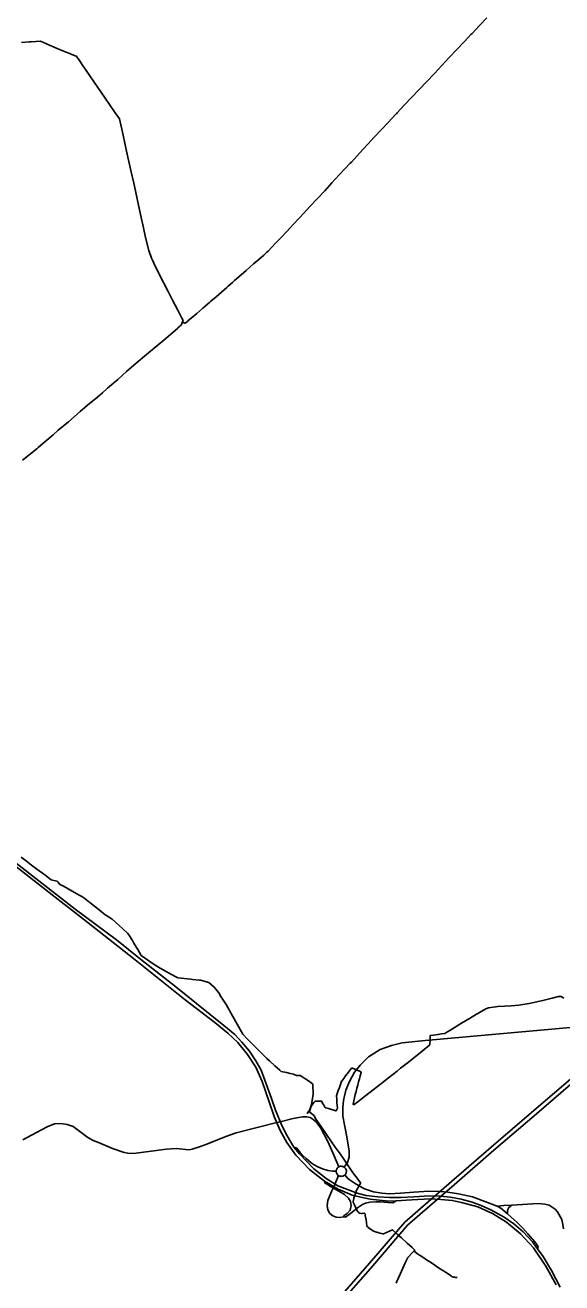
# Model space of a CAD drawing. Extents: x -789162 to -606354, y -1062736 to -945481.
# Drawn here: x -692232 to -690268, y -971363 to -966764 of the extents above; entities that cross this region are included whole.
import ezdxf

# ---------------------------------------------------------------- set-up
doc = ezdxf.new("R2010")
doc.units = 0
for name, color, linetype in [('_SIRSI VZTAHY_ELEKTRICKE VEDENI VN 110 kV S', 7, 'Continuous'), ('_SIRSI VZTAHY_SILNICE I TRIDY_STAV', 7, 'Continuous'), ('_SIRSI VZTAHY_SILNICE III TRIDY_STAV', 7, 'Continuous'), ('_SIRSI VZTAHY_VTL PLYNOVOD', 7, 'Continuous')]:
    doc.layers.add(name, color=color, linetype=linetype)

msp = doc.modelspace()

# ---------------------------------------------------------------- linework, layer by layer
at = {"layer": '_SIRSI VZTAHY_ELEKTRICKE VEDENI VN 110 kV S'}
for points in [[(-691654, -974325.2), (-691684.5, -974123.2), (-691714.6, -973919.6), (-691706.3, -973746.3), (-691701.1, -973590.5), (-691694.9, -973402.6), (-691684.5, -973188.8), (-691676, -972968), (-691666.6, -972755.5), (-691656.7, -972525.1), (-691647.3, -972300.7), (-691636.5, -972063.9), (-691523.3, -971929.5), (-691402.9, -971790), (-691238.3, -971599.1), (-691103.7, -971442), (-690971.6, -971291), (-690843.1, -971140.7), (-690672.6, -970992.5), (-690527, -970866.1), (-690371.3, -970732.9), (-690219.4, -970602.8), (-690011.1, -970421.7), (-690009, -970421.3)], [(-691640.9, -974324.5), (-691669.7, -974121), (-691699.6, -973918.8), (-691691.3, -973746.9), (-691686.1, -973591), (-691679.9, -973403.1), (-691669.5, -973189.4), (-691661, -972968.6), (-691651.6, -972756.1), (-691641.7, -972525.7), (-691632.3, -972301.3), (-691621.7, -972069.7), (-691511.9, -971939.2), (-691391.5, -971799.7), (-691226.9, -971608.8), (-691092.3, -971451.8), (-690960.2, -971300.8), (-690832.5, -971151.3), (-690662.7, -971003.8), (-690517.2, -970877.4), (-690361.4, -970744.2), (-690209.6, -970614.1), (-690004.1, -970435.5)]]:
    msp.add_lwpolyline(points, dxfattribs=at)
at = {"layer": '_SIRSI VZTAHY_SILNICE I TRIDY_STAV'}
for points in [[(-691249, -970865.8), (-691274, -970825.2), (-691293.3, -970787.7), (-691315.8, -970730.9), (-691331, -970688.5), (-691354.8, -970621.1), (-691368.7, -970585.3), (-691387.9, -970550.3), (-691411.7, -970515.2), (-691438.8, -970482.1), (-691464.6, -970454.4), (-691504.9, -970421.3), (-691604.8, -970340.6), (-691680.8, -970280.1), (-691809.8, -970178.7), (-691897.9, -970108.4), (-692048.8, -969996.2), (-692253.7, -969835.9), (-692587.1, -969584.5), (-692747.8, -969462.8)], [(-692669.1, -969535.4), (-692630.1, -969564.7), (-692567.9, -969612.3), (-692497.8, -969665.9), (-692390, -969747.9), (-692256.4, -969847.8), (-692133.1, -969943.8), (-692018.5, -970033.3), (-691835.2, -970176.8), (-691646.4, -970327.1), (-691538.7, -970410.7), (-691491.1, -970449.1), (-691453.4, -970484.1), (-691419, -970527.1), (-691388.5, -970573.4), (-691364.7, -970626.3), (-691338.9, -970701.1), (-691321.1, -970754), (-691299.2, -970804.9), (-691274.8, -970849.3), (-691241.7, -970896.2), (-691191.4, -970948.5), (-691136.5, -970990.8)], [(-691064.3, -970940.1), (-691052.4, -970922.3), (-691046.8, -970903.5), (-691046.8, -970879.8), (-691056.6, -970822.1), (-691063.9, -970785.2), (-691069.1, -970753.6), (-691069.4, -970721.9), (-691067, -970695.5), (-691058.3, -970657.6), (-691045.4, -970626), (-691026.7, -970592.6), (-691006.5, -970566.5), (-690975.5, -970535.9), (-690932.8, -970509.8), (-690891.7, -970494.1), (-690852.8, -970485.4), (-690767.9, -970476.1), (-690046.6, -970411.6)], [(-690357.5, -971237.8), (-690376, -971212.8), (-690410.2, -971176), (-690444, -971146.9), (-690479, -971121.8), (-690528, -971095.3), (-690563, -971079.4), (-690596.8, -971067.5), (-690637.1, -971056.3), (-690675.8, -971049.1), (-690712.2, -971045.3), (-690752.2, -971044.7), (-690810.4, -971047.7), (-690857.4, -971050), (-690898.4, -971051), (-690941.4, -971048.4), (-690984.4, -971043.1), (-691016.8, -971035.1), (-691088.2, -971007.3), (-691130.6, -970980.9), (-691176.2, -970945.2), (-691228.2, -970890.7), (-691249, -970865.8)], [(-691094.2, -970954.7), (-691105.8, -970954.6), (-691124.1, -970951.8), (-691143.6, -970945.9), (-691160.8, -970938.9), (-691174, -970931.5), (-691185.6, -970923.5), (-691203.5, -970907.7), (-691216.1, -970896.5), (-691225.8, -970885.6), (-691233.1, -970876.6), (-691239.3, -970868.9), (-691249, -970865.8)], [(-691084.2, -970938.2), (-691086.7, -970939.7), (-691088.9, -970941.6), (-691090.7, -970943.8), (-691092.2, -970946.3), (-691093.3, -970949), (-691094, -970951.8), (-691094.2, -970954.7)], [(-691094.2, -970954.7), (-691094, -970957.6), (-691093.3, -970960.4), (-691092.2, -970963), (-691090.6, -970965.5), (-691088.8, -970967.7), (-691086, -970970.5)], [(-691066.8, -970938.4), (-691069.2, -970937.3), (-691072.2, -970936.5), (-691075.3, -970936.1), (-691078.3, -970936.3), (-691081.3, -970937), (-691084.2, -970938.2)], [(-691062.8, -970967.8), (-691060.8, -970965.8), (-691059.1, -970963.4), (-691057.8, -970960.8), (-691057, -970958), (-691056.7, -970955.1), (-691056.8, -970952.2), (-691057.5, -970949.3), (-691058.6, -970946.6), (-691060.1, -970944.2), (-691062, -970942), (-691064.3, -970940.1), (-691066.8, -970938.4)], [(-691136.5, -970990.8), (-691136, -970996.9), (-691112, -971011.8), (-691084.8, -971027.9), (-691063.6, -971039.7), (-691048.6, -971053.1), (-691041.2, -971064.5), (-691039.2, -971079.5), (-691042.7, -971097.2), (-691053.4, -971109), (-691064.8, -971116.1), (-691067.5, -971121.6)], [(-691136.5, -970990.8), (-691086.9, -971019.9), (-691035.3, -971041.7), (-691003.7, -971049.7), (-690969.8, -971056.3), (-690901, -971063.6), (-690874.4, -971062.9)], [(-691086, -970970.5), (-691096.4, -970996.6), (-691098.1, -971001.2), (-691102.7, -971010.7), (-691105.2, -971015.9), (-691111.4, -971029), (-691125, -971061.8), (-691127.3, -971080.3), (-691124.6, -971095.6), (-691116.7, -971108.6), (-691105.7, -971117.6), (-691094.3, -971122.8), (-691080.5, -971123.5), (-691067.5, -971121.6)], [(-691086, -970970.5), (-691081.5, -970972.1), (-691078.7, -970972.8), (-691075.8, -970973.1), (-691073, -970972.9), (-691070.2, -970972.2), (-691067.5, -970971.1), (-691065, -970969.7), (-691062.8, -970967.8)], [(-691062.8, -970967.8), (-691050.1, -970982), (-691021.4, -971001.5), (-690990.9, -971018.8), (-690957.4, -971029.6), (-690926.5, -971034.9), (-690898.7, -971036.6), (-690858.1, -971034.6), (-690809.7, -971031.2), (-690755.5, -971027.6), (-690711, -971028.5), (-690685.8, -971030.5), (-690646.8, -971036.5), (-690595.6, -971048.4), (-690505.1, -971082)], [(-690874.4, -971062.9), (-690817.2, -971059.3), (-690750.4, -971055.8), (-690710.8, -971057.2), (-690669.4, -971061), (-690635.1, -971068.2), (-690575.6, -971084.7), (-690521.4, -971109.2), (-690470.4, -971140.3), (-690419.5, -971183.3), (-690371.9, -971234.2), (-690326.9, -971301.7), (-690288.5, -971369.8)], [(-691067.5, -971121.6), (-691060, -971122.4), (-691042, -971109), (-691015.6, -971087.7), (-690998.3, -971076.3), (-690987.3, -971070.8), (-690970.3, -971068.1), (-690949.1, -971066.5), (-690931.4, -971066.1), (-690905.4, -971068.5), (-690886.2, -971069.6), (-690874.4, -971063), (-690874.4, -971062.9)], [(-690505.1, -971082), (-690491, -971089.1), (-690466.5, -971109.8)], [(-690357.5, -971237.8), (-690355.2, -971229.6), (-690366.7, -971213.1), (-690392.8, -971183.1), (-690410.7, -971163.1), (-690433.2, -971140.2), (-690453.6, -971121.9), (-690466.5, -971109.8)], [(-690274, -971378.4), (-690305.7, -971317.6), (-690336.1, -971266.6), (-690357.5, -971237.8)]]:
    msp.add_lwpolyline(points, dxfattribs=at)
at = {"layer": '_SIRSI VZTAHY_SILNICE III TRIDY_STAV'}
for points in [[(-692241, -970839.6), (-692209.1, -970822.2), (-692151.9, -970791.6), (-692124.4, -970781.6), (-692101.2, -970780.1), (-692078.8, -970783.2), (-692056.5, -970791.4), (-692002.9, -970831.1), (-691982.8, -970841.8), (-691963.6, -970849.7), (-691912.2, -970870.8), (-691870.3, -970886.1), (-691856.8, -970888.8), (-691835.8, -970889.5), (-691714.8, -970874.2), (-691680.1, -970871.2), (-691631.7, -970875.8), (-691621, -970873.9), (-691609.8, -970869.9), (-691598.3, -970865.8), (-691567.2, -970855.9), (-691497.3, -970827.1), (-691459.7, -970813.4), (-691311.3, -970776.7), (-691298.8, -970773.7), (-691251.6, -970761.8), (-691217.1, -970755.8), (-691202.1, -970755.3), (-691189, -970758.4), (-691177.8, -970764.7), (-691167.5, -970774.1), (-691149.6, -970797), (-691124.2, -970845.1), (-691106.6, -970886.7), (-691084.2, -970938.2)], [(-690505.1, -971082), (-690480.7, -971079.2), (-690451.5, -971077.9)], [(-690451.5, -971077.9), (-690462.4, -971086.5), (-690465.9, -971093.9), (-690466.9, -971100.7), (-690466.5, -971109.8)], [(-690262.3, -971164.6), (-690264, -971149), (-690268.6, -971130.4), (-690284.7, -971102.8), (-690292.5, -971093.7), (-690303.4, -971085.8), (-690314.7, -971078.5), (-690330.1, -971074.9), (-690355.3, -971073), (-690451.5, -971077.9)]]:
    msp.add_lwpolyline(points, dxfattribs=at)
at = {"layer": '_SIRSI VZTAHY_VTL PLYNOVOD'}
for points in [[(-691655.6, -967849.9), (-691654.7, -967850.4), (-691654.6, -967850.5), (-691653.5, -967850.9), (-691648.1, -967852.9), (-691646.4, -967853), (-691645.2, -967852.6), (-691645, -967852.4), (-691644.9, -967852.3), (-691643.6, -967851), (-691642.8, -967850.3), (-691638.5, -967846.7), (-691635.4, -967844.1), (-691635.4, -967844.1), (-691625, -967835.3), (-691604.5, -967817.5), (-691581.6, -967797.9), (-691556.7, -967776.9), (-691555, -967775.4), (-691552.6, -967773.3), (-691533, -967756.6), (-691494.2, -967722.7), (-691489, -967718.2), (-691482.6, -967712.5), (-691473, -967704.2), (-691472.7, -967703.9), (-691465.6, -967697.7), (-691441.4, -967676.6), (-691423.6, -967660.9), (-691396.3, -967636.8), (-691377.7, -967620.8), (-691359.4, -967604.9), (-691359.2, -967604.7), (-691356.2, -967601.9), (-691356.1, -967601.8), (-691353.9, -967599.8), (-691347.7, -967594), (-691347.5, -967593.8), (-691343.3, -967590), (-691315.9, -967561.3), (-691296.4, -967540.8), (-691275.1, -967518.6), (-691251.5, -967493), (-691230, -967469.9), (-691213, -967451.6), (-691189.1, -967426), (-691163.3, -967398.1), (-691136.1, -967368.9), (-691109.5, -967340.1), (-691082.9, -967311.5), (-691062.1, -967289.3), (-691042.3, -967268.7), (-691040.2, -967266.5), (-691040, -967266.3), (-691038.3, -967264.3), (-691018.3, -967242.5), (-690995.2, -967217), (-690978.5, -967198.7), (-690954.6, -967173), (-690928, -967144.8), (-690902.7, -967117.9), (-690877, -967090.7), (-690874.6, -967088.2), (-690874.4, -967087.9), (-690873.8, -967087.3), (-690870.9, -967084.2), (-690844.7, -967056.4), (-690817, -967026.9), (-690788.9, -966997.3), (-690762.5, -966969.1), (-690734.8, -966940.1), (-690707.3, -966910.6), (-690680, -966882.3), (-690652.6, -966853.2), (-690624, -966823), (-690599.5, -966797.1), (-690598.1, -966795.6), (-690598, -966795.5), (-690595.5, -966792.8), (-690569.2, -966764.5), (-690542.6, -966736.7)], [(-691656.5, -967847.8), (-691656.4, -967847.7), (-691656.3, -967847.2), (-691654.6, -967843.2), (-691654.5, -967843.1), (-691660, -967832.2), (-691673.2, -967806.2), (-691692.7, -967769), (-691709.2, -967738), (-691742, -967674.3), (-691761.5, -967633.8), (-691765.5, -967624.9), (-691769.4, -967616.1), (-691779.5, -967587.4), (-691791.4, -967539.8), (-691799.4, -967504.9), (-691810.3, -967455.4), (-691821.9, -967399.3), (-691832.1, -967352.4), (-691834.5, -967341.5), (-691845.2, -967294.6), (-691860.9, -967223.9), (-691874, -967165.3), (-691886.7, -967106.7), (-691902.7, -967083.9), (-691939.8, -967030.1), (-691982.3, -966968.6), (-692022.4, -966910.1), (-692035.2, -966889.5), (-692041.3, -966881.3), (-692043.4, -966878.6), (-692063.7, -966870.1), (-692087.9, -966859.9), (-692106.4, -966852.1), (-692143.4, -966836.4), (-692176.4, -966822.6), (-692210.2, -966824.6), (-692218.1, -966825.1), (-692245.3, -966827)], [(-692241.5, -968354.3), (-692189.9, -968312.4), (-692184.7, -968307.9), (-692160.7, -968287.4), (-692130.3, -968261.4), (-692111.4, -968245), (-692073.4, -968213.8), (-692030.7, -968176.6), (-692003.6, -968153), (-691966.8, -968122.2), (-691949.8, -968107.7), (-691930.3, -968091.1), (-691893.3, -968058.8), (-691861.1, -968030), (-691825.7, -967999.4), (-691787.8, -967968.2), (-691752.7, -967938.7), (-691717.8, -967909.1), (-691673.9, -967871.6), (-691673, -967871), (-691667.4, -967866), (-691665, -967863.6), (-691664.5, -967863.3), (-691664.5, -967863.3), (-691662.6, -967861.9), (-691660.4, -967858), (-691659.1, -967854.4), (-691657.6, -967850.9), (-691657.5, -967850.7)], [(-691657.5, -967850.7), (-691656.9, -967849.1), (-691656.5, -967847.8)], [(-691657.5, -967850.7), (-691657, -967850.8)], [(-691657, -967850.8), (-691656.7, -967850.1), (-691656.5, -967849.4)], [(-691657, -967850.8), (-691656.5, -967851), (-691656.1, -967851.2), (-691655.6, -967849.9)], [(-691656, -967848), (-691656.5, -967847.8)], [(-691656.5, -967849.4), (-691656.5, -967849.4), (-691656.2, -967848.7), (-691656, -967848)], [(-691655.6, -967849.8), (-691656, -967849.6), (-691656.4, -967849.5), (-691656.5, -967849.4)], [(-691655.6, -967849.8), (-691655.1, -967848.4), (-691655.5, -967848.2), (-691656, -967848)], [(-691655.6, -967849.9), (-691655.6, -967849.8)], [(-691191.9, -970733.3), (-691191.6, -970732.5), (-691184.5, -970709.8), (-691182, -970694.6), (-691178.3, -970673.3), (-691179.6, -970637.2), (-691179.7, -970635.4), (-691180.2, -970634.3), (-691195.7, -970624), (-691226.1, -970604.5), (-691227.6, -970604.1), (-691233.9, -970604), (-691238.4, -970604.3), (-691239.7, -970604.2), (-691250.3, -970599.5), (-691262.9, -970596.8), (-691276.3, -970593.9), (-691295.7, -970589.6), (-691300.6, -970585.4), (-691318.2, -970569.5), (-691338.3, -970551.3), (-691347.4, -970542.1), (-691372.9, -970516.3), (-691398.1, -970491.9), (-691420.1, -970470), (-691435.7, -970453.8), (-691440.9, -970444.3), (-691456.2, -970417.1), (-691472.4, -970388.8), (-691477.4, -970379.5), (-691479.9, -970374.9), (-691490.1, -970356.2), (-691496.4, -970345.1), (-691515.6, -970315), (-691524, -970301.7), (-691529.6, -970294.5), (-691540.3, -970280.9), (-691559.7, -970264.6), (-691590.3, -970256.3), (-691591.8, -970256), (-691594.6, -970255.2), (-691619.4, -970252.8), (-691626.5, -970252), (-691673.6, -970246.7), (-691674.9, -970246.5), (-691676.4, -970245.6), (-691697, -970234.6), (-691738.2, -970211.7), (-691756.1, -970200.5), (-691780.1, -970185.4), (-691807.8, -970165.1), (-691820.3, -970144.1), (-691824.5, -970136.9), (-691834.2, -970120.6), (-691839.9, -970111), (-691853.2, -970089.4), (-691857.2, -970083.8), (-691889.9, -970054.3), (-691914.4, -970032.2), (-691917.1, -970029.7), (-691937.2, -970018.2), (-691939.4, -970016.5), (-691961.8, -969998.4), (-691995.5, -969971.5), (-691997.1, -969970.2), (-691997.8, -969969.6), (-691998.7, -969968.9), (-692000.2, -969967.8), (-692019.2, -969954), (-692019.9, -969953.5), (-692021.1, -969952.6), (-692021.8, -969952.1), (-692022.7, -969951.4), (-692023.2, -969951), (-692025.1, -969950), (-692027.2, -969948.8), (-692030.2, -969947.1), (-692034, -969945), (-692051.8, -969935), (-692060.6, -969929.8), (-692089.4, -969913.1), (-692094.3, -969911.2), (-692097.2, -969909.6), (-692105.3, -969905.5), (-692112, -969897.2), (-692114.9, -969894.2), (-692115.9, -969893.9), (-692116.7, -969893.6), (-692137.5, -969888.3), (-692160.5, -969871), (-692189.3, -969849.7), (-692208.5, -969835.3), (-692227.8, -969820.7), (-692246.7, -969806.4)], [(-690260.8, -970322), (-690270.1, -970315.2), (-690279.9, -970315), (-690304.2, -970321), (-690337.4, -970330.3), (-690388.4, -970341.5), (-690425.9, -970347.5), (-690453.8, -970349.6), (-690502.7, -970352.1), (-690537.1, -970357.4), (-690546.9, -970361), (-690569.8, -970373.7), (-690571.7, -970374.9), (-690573.6, -970376), (-690580.4, -970380.2), (-690606.1, -970395.9), (-690635, -970412.9), (-690677.7, -970439.6), (-690694.9, -970450), (-690695.4, -970450.2), (-690695.9, -970450.4), (-690708.9, -970452.2), (-690720.6, -970453.9), (-690738.9, -970456.6), (-690749.6, -970457.9), (-690750.4, -970458.2), (-690750.6, -970458.7), (-690750.5, -970473.9), (-690750.8, -970491.1), (-690750.9, -970491.3), (-690751.3, -970492), (-690778.8, -970515.3), (-690829, -970555.4), (-690858.6, -970578), (-690871.1, -970588), (-690902.5, -970613.1), (-690931.6, -970635.5), (-690969.7, -970664.9), (-690990.3, -970681), (-691014.8, -970700.1), (-691028.7, -970710.4), (-691029.4, -970710.9), (-691030.2, -970711.3), (-691031, -970710.7), (-691031.8, -970709.8), (-691032.1, -970709.2), (-691032, -970708.6), (-691029.6, -970697), (-691026.9, -970685.4), (-691024.1, -970674.2), (-691021.1, -970662.9), (-691017.9, -970651.2), (-691014.9, -970639.6), (-691011.9, -970628.1), (-691009, -970616.6), (-691005.9, -970605.3), (-691002.4, -970593.6), (-691002.3, -970593), (-691002.4, -970592.5), (-691002.6, -970591.9), (-691003.1, -970591.6), (-691006.7, -970589.4), (-691007.7, -970588.9), (-691008.2, -970588.7), (-691008.3, -970588.6), (-691034.3, -970577.5), (-691034.5, -970577.4), (-691035.5, -970577), (-691036.1, -970576.9), (-691036.7, -970577), (-691037.1, -970577.2), (-691037.6, -970577.6), (-691044.8, -970587.1), (-691052.1, -970596.6), (-691059.4, -970606.1), (-691066.6, -970615.5), (-691073.8, -970624.8), (-691074.1, -970625.2), (-691074.3, -970625.6), (-691078.4, -970636.7), (-691082.5, -970647.8), (-691086.6, -970659.3), (-691090.5, -970670.4), (-691092.8, -970678.1), (-691092.9, -970678.5), (-691092.9, -970679), (-691092.2, -970691), (-691091.2, -970702.5), (-691090.1, -970713.7), (-691089.3, -970722.3), (-691089.3, -970722.8), (-691089.5, -970723.3), (-691093.6, -970733), (-691093.9, -970733.4), (-691094.3, -970733.6), (-691095.7, -970733.2), (-691122.6, -970725.4), (-691132, -970722.7), (-691132.1, -970722.7), (-691135.3, -970720), (-691140.5, -970710.8), (-691141.3, -970709.1), (-691147.5, -970697.9), (-691170.1, -970697.7), (-691170.9, -970698.7), (-691175.3, -970703.1), (-691184.9, -970715.6), (-691185, -970715.7), (-691185.4, -970716.2), (-691190.7, -970732.3), (-691190.4, -970733.2), (-691190.4, -970733.5), (-691190.4, -970733.6), (-691190.3, -970733.6), (-691190.5, -970733.9)], [(-691198.7, -970744.4), (-691198.7, -970744.4), (-691198.8, -970742.6), (-691198.8, -970742.5), (-691198.9, -970740.9), (-691194.2, -970735.1), (-691193.9, -970734.4), (-691193.7, -970734)], [(-691193.7, -970734), (-691193.4, -970733.3), (-691192.7, -970733.6), (-691192.1, -970733.8)], [(-691192.5, -970734.5), (-691193.1, -970734.2), (-691193.7, -970734)], [(-690809.4, -971246.6), (-690806.7, -971244), (-690806.5, -971242.8), (-690810.4, -971239.1), (-690816.4, -971233), (-690833.9, -971217.1), (-690854.8, -971198.2), (-690871.2, -971184), (-690887.8, -971168.7), (-690888, -971168.6), (-690888.5, -971168.6), (-690899.3, -971173.7), (-690910.2, -971178.7), (-690921, -971183.7), (-690922.2, -971184.1), (-690923.8, -971183.9), (-690933, -971181), (-690935, -971180.3), (-690937.1, -971179.7), (-690941, -971178.4), (-690945.4, -971177), (-690946.5, -971176.7), (-690949.6, -971175.7), (-690953.8, -971174.4), (-690957.7, -971173.1), (-690958.5, -971172.8), (-690959.1, -971172.4), (-690960.6, -971171.4), (-690961.7, -971170.6), (-690976.4, -971160.1), (-690977.3, -971159.4), (-690980.8, -971157), (-690981.5, -971156.2), (-690981.7, -971154.8), (-690983.2, -971142.9), (-690984.6, -971131.1), (-690984.8, -971129.8), (-690985.2, -971127.6), (-690987.4, -971115.8), (-690988.2, -971112.2), (-690988.3, -971111.6), (-690988.4, -971111.4), (-690988.7, -971109.9), (-690988.7, -971109.7), (-690988.9, -971109), (-690989.8, -971107.8), (-690991.6, -971107.9), (-690999.9, -971109.4), (-691001.2, -971109.6), (-691002.3, -971109.3), (-691008.6, -971107.9), (-691010.1, -971107.4), (-691011, -971106.5), (-691014.1, -971103.3), (-691016.3, -971100.3), (-691018, -971097.1), (-691023.1, -971086.3), (-691028.3, -971075.4), (-691032, -971067), (-691032.3, -971066.1), (-691032.3, -971065.4), (-691032.1, -971064.5), (-691029.3, -971053.9), (-691029, -971053), (-691029, -971052.9), (-691021.5, -971028), (-691021.3, -971027.7), (-691021, -971026.3), (-691020.7, -971025.7), (-691020.6, -971025.5), (-691013.5, -971013.5), (-691008.2, -971004.6), (-691004.7, -970998.8), (-691004.1, -970997.5), (-691004.7, -970996.6), (-691021.2, -970975.3), (-691028, -970966.1), (-691038.6, -970950.6), (-691066.5, -970910.3), (-691082.4, -970887.1), (-691087, -970880.6), (-691097.2, -970866.4), (-691110.7, -970847), (-691129.6, -970820.5), (-691150.4, -970790.1), (-691166.9, -970765.1), (-691174.2, -970751.4), (-691175.1, -970750.6), (-691180.8, -970746.4), (-691182.1, -970745.4), (-691191.9, -970737.4), (-691192.5, -970735.2), (-691192.4, -970735.1), (-691192.7, -970734.9), (-691192.6, -970734.8), (-691192.5, -970734.7)], [(-691192.5, -970734.5), (-691192.3, -970734.1), (-691192.1, -970733.8)], [(-691192.5, -970734.7), (-691192.5, -970734.5)], [(-691191.9, -970734.9), (-691192.5, -970734.7)], [(-691192.1, -970733.8), (-691191.9, -970733.3)], [(-691191.9, -970733.3), (-691191.3, -970733.6)], [(-691191.9, -970734.9), (-691191.8, -970734.6), (-691191.6, -970734.3)], [(-691190.8, -970734.6), (-691191.1, -970735.3), (-691191.3, -970735.2), (-691191.9, -970734.9)], [(-691191.6, -970734.3), (-691191.4, -970733.9), (-691191.3, -970733.6)], [(-691191.6, -970734.3), (-691191.3, -970734.4), (-691191.1, -970734.5), (-691190.8, -970734.6)], [(-691191.3, -970733.6), (-691190.8, -970733.8), (-691190.5, -970733.9)], [(-691190.5, -970733.9), (-691190.8, -970734.6)], [(-690809.4, -971246.6), (-690814.3, -971251.9), (-690832.3, -971269.4), (-690840, -971286.6), (-690860, -971331.2), (-690871.8, -971357.2), (-690874.5, -971363.9)], [(-690809.4, -971246.6), (-690808.9, -971247.1), (-690808.7, -971247.2)], [(-690808.7, -971247.2), (-690808.4, -971246.8), (-690808.3, -971247), (-690808.1, -971247.1), (-690807.9, -971247.2), (-690808.2, -971247.6)], [(-690808.7, -971247.2), (-690808.6, -971247.2), (-690808.5, -971247.4), (-690808.2, -971247.6)], [(-690808.2, -971247.6), (-690808, -971247.7), (-690796.5, -971256), (-690793.2, -971258.3), (-690789.1, -971261.2), (-690776.8, -971269.1), (-690763.1, -971278.2), (-690751.5, -971285.6), (-690738.5, -971294.2), (-690726.5, -971302.3), (-690713.6, -971311), (-690710, -971313.3), (-690701.3, -971318.8), (-690693.6, -971323.9), (-690673.7, -971337.4), (-690671.7, -971338.9), (-690671.6, -971338.9), (-690671.4, -971339), (-690669.9, -971340), (-690667, -971340.9), (-690663.1, -971341.8), (-690660.1, -971342.3), (-690657.2, -971343.2), (-690653.7, -971343.1), (-690652.7, -971341.7), (-690652.9, -971340.9), (-690652.9, -971340.9), (-690652.9, -971340.8), (-690652.9, -971340.8)]]:
    msp.add_lwpolyline(points, dxfattribs=at)

doc.saveas('drawing.dxf')
